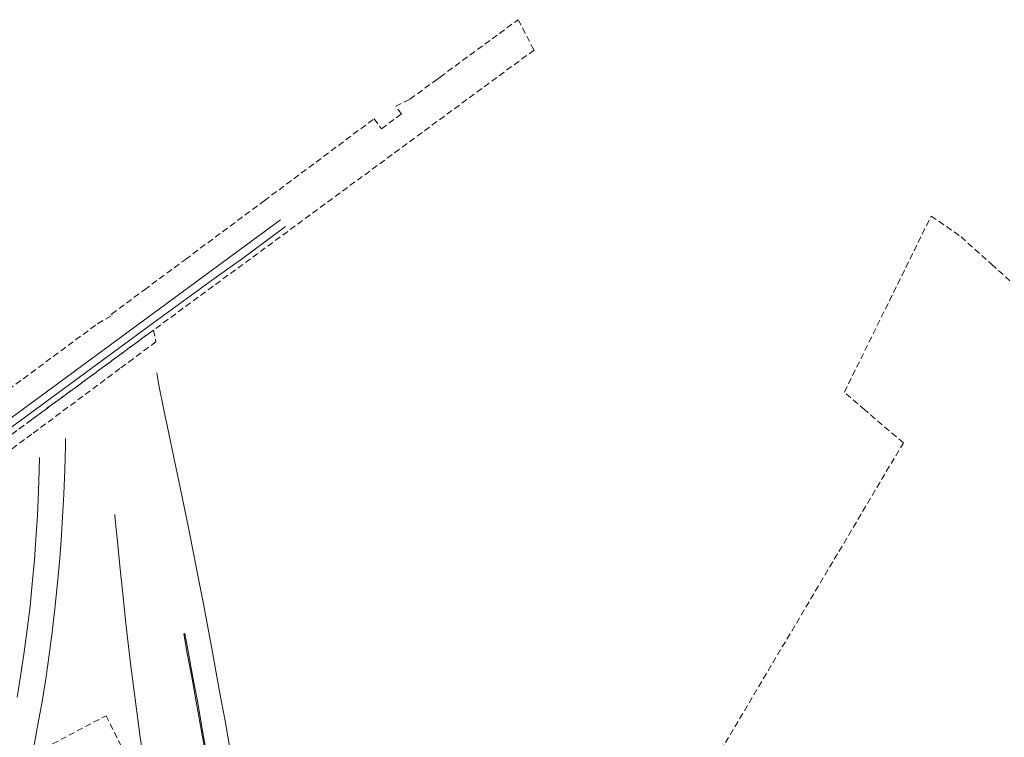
# Model space of a CAD drawing. Header units: metres. Extents: x 207644 to 210135, y 370459 to 373417.
# Tile 277 of 279: x 208659 to 209165, y 373048 to 373417. Entities that reach past the tile are written whole.
import ezdxf

# ---------------------------------------------------------------- set-up
doc = ezdxf.new("R2010")
doc.units = ezdxf.units.M
doc.linetypes.add('HIDDEN2', pattern=[4.7625, 3.175, -1.5875])
doc.layers.add('GMV', color=7, linetype='Continuous', lineweight=25)
doc.layers.add('LSPR', color=7, linetype='Continuous', lineweight=25)
doc.layers.add('KAD_Niet_vastgesteld_Perceel', color=30, linetype='Continuous')
doc.layers.add('KAD_Vastgesteld_Perceel', color=212, linetype='Continuous')

msp = doc.modelspace()

# ---------------------------------------------------------------- linework, layer by layer
at = {"layer": 'GMV', "color": 253, "linetype": 'Continuous', "lineweight": 13}
for points in [[(208796.035, 373310.322), (208785.264, 373302.337), (208773.939, 373293.998), (208760.438, 373284.322), (208730.236, 373262.47), (208661.767, 373212.011), (208638.259, 373195.12), (208618.542, 373180.611), (208615.197, 373178.15), (208597.88, 373165.541), (208573.347, 373147.411), (208572.726, 373146.022), (208571.62, 373145.197), (208569.228, 373144.558), (208471.705, 373072.969), (208430.105, 373042.125), (208386.342, 373010.219), (208357.041, 372988.632), (208270.436, 372925.122), (208243.678, 372905.605), (208236.912, 372900.515)], [(208729.943, 373235.164), (208730.868, 373228.891), (208733.472, 373216.25), (208736.032, 373204.047), (208738.63, 373191.729), (208741.231, 373179.5), (208743.808, 373167.207), (208746.305, 373154.78), (208748.734, 373142.594), (208751.206, 373130.264), (208753.56, 373118.169), (208755.915, 373105.429), (208758.202, 373093.639), (208760.445, 373081.078), (208762.684, 373068.835), (208764.945, 373056.405), (208772.16, 373014.083)], [(208682.944, 373201.486), (208682.939, 373197.444), (208682.594, 373185.374), (208682.086, 373172.8), (208681.505, 373161.195), (208680.708, 373149.07), (208679.861, 373137.875), (208678.7, 373125.662), (208677.547, 373113.987), (208676.134, 373101.968), (208674.642, 373090.377), (208672.818, 373078.028), (208670.928, 373066.385), (208668.849, 373054.48), (208666.65, 373043.092), (208664.252, 373031.21), (208661.685, 373019.512), (208659.059, 373007.865)], [(208669.596, 373191.664), (208669.505, 373185.356), (208669.195, 373174.235), (208668.586, 373162.119), (208667.604, 373147.099), (208666.995, 373139.16), (208665.918, 373126.872), (208664.75, 373115.341), (208663.351, 373103.33), (208661.801, 373091.8), (208660.097, 373080.376), (208658.186, 373068.516)], [(208708.277, 373162.402), (208708.707, 373158.155), (208709.812, 373146.913), (208711.102, 373134.399), (208712.592, 373120.177), (208713.879, 373107.991), (208715.228, 373096.185), (208716.611, 373084.523), (208718.065, 373072.943), (208719.662, 373061.037), (208721.247, 373049.282), (208722.89, 373037.708)], [(208744.348, 373101.207), (208743.892, 373101.136), (208743.712, 373101.09), (208745.555, 373090.987), (208747.839, 373078.821), (208750.115, 373066.195), (208753.05, 373050.154), (208755.2, 373038.066)], [(208744.348, 373101.207), (208746.251, 373091.15), (208748.457, 373078.894), (208750.716, 373066.575), (208753.549, 373050.231), (208755.88, 373037.275)]]:
    msp.add_lwpolyline(points, dxfattribs=at)
at = {"layer": 'KAD_Niet_vastgesteld_Perceel', "color": 253, "linetype": 'HIDDEN2', "lineweight": 13}
msp.add_lwpolyline([(209268.997, 372868.016), (209153.463, 372858.119), (209153.463, 372858.119), (209121.182, 372886.097), (209122.884, 372906.199), (209113.17, 372916.07), (209092.89, 372910.618), (209079.779, 372921.981), (209055.32, 372943.18), (209039.97, 372956.484), (209028.818, 372966.15), (209014.881, 372999.968), (208998.158, 372992.722), (208993.336, 372996.901), (209009.971, 373024.918), (209022.022, 373045.214), (209113.449, 373199.217), (209093.666, 373216.212), (209083.127, 373225.268), (209127.734, 373315.751), (209143.058, 373305.083), (209158.769, 373290.946), (209222.431, 373233.774)], dxfattribs=at)
at = {"layer": 'KAD_Vastgesteld_Perceel', "color": 253, "linetype": 'HIDDEN2', "lineweight": 13}
for points in [[(208630.668, 373209.455), (208665.232, 373235.093), (208699.409, 373260.444), (208707.007, 373264.723), (208706.689, 373265.391), (208723.503, 373277.863), (208744.58, 373293.497), (208785.042, 373323.548), (208841.503, 373365.702), (208845.256, 373360.593), (208855.56, 373368.164), (208852.633, 373372.148), (208859.929, 373375.778), (208873.61, 373385.781), (208875.428, 373387.11), (208902.134, 373406.758), (208915.533, 373416.616), (208923.686, 373400.976), (208831.684, 373333.247), (208728.138, 373257.119), (208728.138, 373257.119), (208665.629, 373211.161), (208589.975, 373155.54)], [(208589.975, 373155.54), (208665.629, 373211.161), (208728.138, 373257.119), (208729.467, 373251.171), (208717.789, 373242.457), (208710.974, 373237.372), (208710.974, 373237.372), (208665.705, 373203.739), (208646.416, 373189.408)], [(208646.88, 373028.958), (208703.8, 373059.071), (208731.369, 373003.72), (208757.594, 372951.066), (208611.21, 372872.849)]]:
    msp.add_lwpolyline(points, dxfattribs=at)
at = {"layer": 'LSPR', "color": 253, "linetype": 'Continuous', "lineweight": 13}
msp.add_lwpolyline([(207787.774, 372575.555), (208067.088, 372780.429), (208160.713, 372849.224), (208197.855, 372876.395), (208305.025, 372955.147), (208494.96, 373094.509), (208793.478, 373313.837)], dxfattribs=at)

doc.saveas('drawing.dxf')
